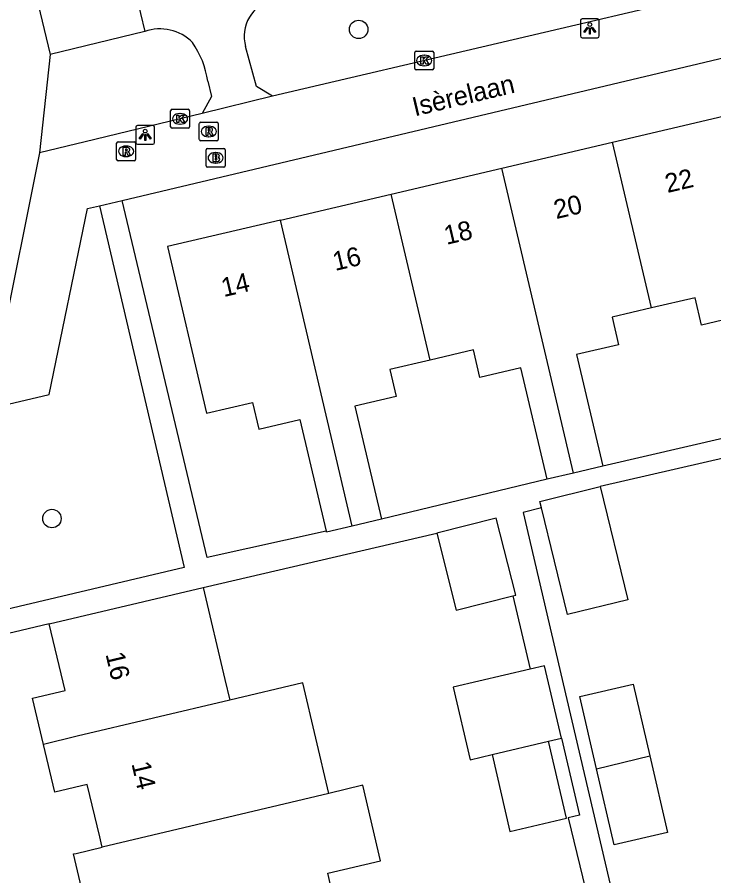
# Model space of a CAD drawing. Extents: x 158474 to 159560, y 388525 to 389605.
# Drawn here: x 159193.27 to 159230.1, y 388817.79 to 388863.2 of the extents above; entities that cross this region are included whole.
import ezdxf

# ---------------------------------------------------------------- set-up
doc = ezdxf.new("R2010")
doc.units = 0
for name, color, linetype in [('IMGEO_Boom', 7, 'Continuous'), ('IMGEO_Brandkraan', 7, 'Continuous'), ('IMGEO_Groenvoorziening', 7, 'Continuous'), ('IMGEO_Kolk', 7, 'Continuous'), ('IMGEO_Lichtpunt', 7, 'Continuous'), ('IMGEO_Openbare_ruimte_label', 7, 'Continuous'), ('IMGEO_Pand', 7, 'Continuous'), ('IMGEO_Pand_nummerreeks', 7, 'Continuous'), ('IMGEO_Parkeervlak_open', 7, 'Continuous'), ('IMGEO_Rioolput', 7, 'Continuous'), ('IMGEO_Voetpad_open', 7, 'Continuous')]:
    doc.layers.add(name, color=color, linetype=linetype)

msp = doc.modelspace()

# ---------------------------------------------------------------- linework, layer by layer
at = {"layer": 'IMGEO_Boom'}
for centre in [(159211.321, 388862.551), (159195.107, 388836.685)]:
    msp.add_circle(centre, 0.489, dxfattribs=at)
at = {"layer": 'IMGEO_Brandkraan'}
for p, q in [((159203.336, 388856.262), (159204.188, 388856.262)), ((159203.261, 388855.336), (159203.261, 388856.188)), ((159203.749, 388856.042), (159203.774, 388856.042)), ((159204.262, 388856.188), (159204.262, 388855.336)), ((159203.772, 388855.482), (159203.747, 388855.482)), ((159204.188, 388855.262), (159203.336, 388855.262))]:
    msp.add_line(p, q, dxfattribs=at)
for points in [[(159203.336, 388856.262), (159204.188, 388856.262)], [(159203.261, 388855.336), (159203.261, 388856.188)], [(159203.609, 388855.962), (159203.609, 388855.562), (159203.822, 388855.562)], [(159203.84, 388855.962), (159203.609, 388855.962)], [(159203.788, 388855.881), (159203.734, 388855.881), (159203.734, 388855.805)], [(159203.734, 388855.805), (159203.787, 388855.805)], [(159204.262, 388856.188), (159204.262, 388855.336)], [(159203.796, 388855.729), (159203.734, 388855.729), (159203.734, 388855.648)], [(159203.734, 388855.648), (159203.796, 388855.648)], [(159204.188, 388855.262), (159203.336, 388855.262)]]:
    msp.add_lwpolyline(points, dxfattribs=at)
for centre, radius, start, end in [((159203.338, 388856.186), 0.0765, 91.552, 178.448), ((159203.338, 388856.186), 0.0765, 91.552, 178.448), ((159204.186, 388856.186), 0.0765, 1.552, 88.448), ((159204.186, 388856.186), 0.0765, 1.552, 88.448), ((159203.789, 388855.843), 0.0379, 267.8285, 90.9355), ((159203.844, 388855.817), 0.145, 59.4692, 91.5367), ((159203.869, 388855.864), 0.0922, 285.5137, 58.1501), ((159203.874, 388855.672), 0.105, 301.3115, 78.989), ((159203.338, 388855.338), 0.0765, 181.552, 268.448), ((159203.338, 388855.338), 0.0765, 181.552, 268.448), ((159203.797, 388855.688), 0.0404, 269.8759, 90.5077), ((159203.828, 388855.813), 0.251, 268.6676, 293.5347), ((159204.186, 388855.338), 0.0765, 271.552, 358.448), ((159204.186, 388855.338), 0.0765, 271.552, 358.448)]:
    msp.add_arc(centre, radius, start, end, dxfattribs=at)
for centre, major_axis, ratio, start_param, end_param in [((159203.748, 388855.762), (-0.387, 0.002), 0.722429, 4.712389, 7.853982), ((159203.773, 388855.762), (-0.39, 0.002), 0.717154, 1.570796, 4.712389)]:
    msp.add_ellipse(centre, major_axis=major_axis, ratio=ratio, start_param=start_param, end_param=end_param, dxfattribs=at)
at = {"layer": 'IMGEO_Groenvoorziening'}
msp.add_lwpolyline([(159195.011, 388861.226), (159194.449, 388856.019)], dxfattribs=at)
at = {"layer": 'IMGEO_Kolk'}
for p, q in [((159214.29, 388860.481), (159214.29, 388861.333)), ((159214.365, 388861.407), (159215.217, 388861.407)), ((159215.291, 388861.333), (159215.291, 388860.481)), ((159214.778, 388861.187), (159214.803, 388861.187)), ((159215.217, 388860.407), (159214.365, 388860.407)), ((159214.801, 388860.627), (159214.776, 388860.627)), ((159201.381, 388857.399), (159201.381, 388858.251)), ((159201.456, 388858.325), (159202.308, 388858.325)), ((159201.869, 388858.105), (159201.894, 388858.105)), ((159202.382, 388858.251), (159202.382, 388857.399)), ((159202.308, 388857.325), (159201.456, 388857.325)), ((159201.892, 388857.545), (159201.867, 388857.545))]:
    msp.add_line(p, q, dxfattribs=at)
for points in [[(159214.29, 388860.481), (159214.29, 388861.333)], [(159214.365, 388861.407), (159215.217, 388861.407)], [(159215.291, 388861.333), (159215.291, 388860.481)], [(159214.611, 388861.107), (159214.734, 388861.107), (159214.734, 388860.956), (159214.864, 388861.107), (159215.028, 388861.107), (159214.882, 388860.956), (159215.035, 388860.707), (159214.883, 388860.707), (159214.798, 388860.871), (159214.734, 388860.804), (159214.734, 388860.707), (159214.611, 388860.707), (159214.611, 388861.107)], [(159215.217, 388860.407), (159214.365, 388860.407)], [(159201.381, 388857.399), (159201.381, 388858.251)], [(159201.456, 388858.325), (159202.308, 388858.325)], [(159201.702, 388858.025), (159201.825, 388858.025), (159201.825, 388857.874), (159201.955, 388858.025), (159202.119, 388858.025), (159201.973, 388857.874), (159202.126, 388857.625), (159201.974, 388857.625), (159201.889, 388857.789), (159201.825, 388857.722), (159201.825, 388857.625), (159201.702, 388857.625), (159201.702, 388858.025)], [(159202.382, 388858.251), (159202.382, 388857.399)], [(159202.308, 388857.325), (159201.456, 388857.325)]]:
    msp.add_lwpolyline(points, dxfattribs=at)
for centre, start, end in [((159214.367, 388861.331), 91.552, 178.448), ((159214.367, 388861.331), 91.552, 178.448), ((159215.215, 388861.331), 1.552, 88.448), ((159215.215, 388861.331), 1.552, 88.448), ((159214.367, 388860.483), 181.552, 268.448), ((159214.367, 388860.483), 181.552, 268.448), ((159215.215, 388860.483), 271.552, 358.448), ((159215.215, 388860.483), 271.552, 358.448), ((159201.458, 388858.249), 91.552, 178.448), ((159201.458, 388858.249), 91.552, 178.448), ((159202.306, 388858.249), 1.552, 88.448), ((159202.306, 388858.249), 1.552, 88.448), ((159201.458, 388857.401), 181.552, 268.448), ((159201.458, 388857.401), 181.552, 268.448), ((159202.306, 388857.401), 271.552, 358.448), ((159202.306, 388857.401), 271.552, 358.448)]:
    msp.add_arc(centre, 0.0765, start, end, dxfattribs=at)
for centre, major_axis, ratio, start_param, end_param in [((159214.777, 388860.907), (-0.387, 0.002), 0.722429, 4.712389, 7.853982), ((159214.802, 388860.907), (-0.39, 0.002), 0.717154, 1.570796, 4.712389), ((159201.868, 388857.825), (-0.387, 0.002), 0.722429, 4.712389, 7.853982), ((159201.893, 388857.825), (-0.39, 0.002), 0.717154, 1.570796, 4.712389)]:
    msp.add_ellipse(centre, major_axis=major_axis, ratio=ratio, start_param=start_param, end_param=end_param, dxfattribs=at)
at = {"layer": 'IMGEO_Lichtpunt'}
for p, q in [((159223.045, 388863.014), (159223.045, 388862.207)), ((159223.045, 388863.014), (159223.045, 388862.207)), ((159223.947, 388863.109), (159223.139, 388863.109)), ((159223.947, 388863.109), (159223.139, 388863.109)), ((159224.041, 388862.207), (159224.041, 388863.014)), ((159224.041, 388862.207), (159224.041, 388863.014)), ((159223.139, 388862.113), (159223.947, 388862.113)), ((159223.139, 388862.113), (159223.947, 388862.113)), ((159199.541, 388857.376), (159199.541, 388856.569)), ((159199.541, 388857.376), (159199.541, 388856.569)), ((159200.443, 388857.471), (159199.635, 388857.471)), ((159200.443, 388857.471), (159199.635, 388857.471)), ((159200.537, 388856.569), (159200.537, 388857.376)), ((159200.537, 388856.569), (159200.537, 388857.376)), ((159199.635, 388856.475), (159200.443, 388856.475)), ((159199.635, 388856.475), (159200.443, 388856.475))]:
    msp.add_line(p, q, dxfattribs=at)
for points in [[(159223.419, 388862.678), (159223.458, 388862.65), (159223.27, 388862.388), (159223.232, 388862.415), (159223.419, 388862.678)], [(159223.521, 388862.63), (159223.568, 388862.63), (159223.568, 388862.308), (159223.521, 388862.308), (159223.521, 388862.63)], [(159223.631, 388862.65), (159223.669, 388862.677), (159223.856, 388862.415), (159223.817, 388862.387), (159223.631, 388862.65)], [(159199.915, 388857.04), (159199.954, 388857.012), (159199.766, 388856.75), (159199.728, 388856.777), (159199.915, 388857.04)], [(159200.017, 388856.992), (159200.064, 388856.992), (159200.064, 388856.67), (159200.017, 388856.67), (159200.017, 388856.992)], [(159200.127, 388857.012), (159200.165, 388857.039), (159200.352, 388856.777), (159200.313, 388856.749), (159200.127, 388857.012)]]:
    msp.add_lwpolyline(points, dxfattribs=at)
for centre in [(159223.544, 388862.812), (159200.04, 388857.174)]:
    msp.add_circle(centre, 0.0994, dxfattribs=at)
for centre, start, end in [((159223.139, 388863.014), 90, 180), ((159223.139, 388863.014), 90, 180), ((159223.947, 388863.014), 0, 90), ((159223.947, 388863.014), 0, 90), ((159223.139, 388862.207), 180, 270), ((159223.139, 388862.207), 180, 270), ((159223.947, 388862.207), 270, 0), ((159223.947, 388862.207), 270, 360), ((159199.635, 388857.376), 90, 180), ((159199.635, 388857.376), 90, 180), ((159200.443, 388857.376), 0, 90), ((159200.443, 388857.376), 0, 90), ((159199.635, 388856.569), 180, 270), ((159199.635, 388856.569), 180, 270), ((159200.443, 388856.569), 270, 0), ((159200.443, 388856.569), 270, 360)]:
    msp.add_arc(centre, 0.0946, start, end, dxfattribs=at)
at = {"layer": 'IMGEO_Pand'}
for points in [[(159224.747, 388856.586), (159230.601, 388857.96)], [(159218.893, 388855.212), (159224.747, 388856.586)], [(159226.804, 388847.824), (159224.747, 388856.586)], [(159213.039, 388853.838), (159218.893, 388855.212)], [(159222.678, 388839.086), (159218.893, 388855.212)], [(159207.185, 388852.465), (159213.039, 388853.838)], [(159215.098, 388845.065), (159213.039, 388853.838)], [(159207.185, 388852.465), (159201.213, 388851.063), (159203.279, 388842.257), (159205.716, 388842.829), (159206.048, 388841.413), (159208.218, 388841.923), (159209.604, 388836.017)], [(159210.982, 388836.288), (159207.185, 388852.465)], [(159232.989, 388841.48), (159231.595, 388847.421), (159229.446, 388846.917), (159229.106, 388848.364), (159226.804, 388847.824)], [(159226.804, 388847.824), (159224.718, 388847.334), (159225.061, 388845.873), (159222.846, 388845.353), (159224.231, 388839.451)], [(159221.285, 388838.759), (159219.901, 388844.653), (159217.733, 388844.144), (159217.391, 388845.603), (159215.098, 388845.065)], [(159215.098, 388845.065), (159212.973, 388844.566), (159213.309, 388843.135), (159211.122, 388842.622), (159212.524, 388836.65)], [(159224.231, 388839.451), (159222.678, 388839.086)], [(159222.678, 388839.086), (159221.285, 388838.759)], [(159220.986, 388837.247), (159220.901, 388837.594), (159224.091, 388838.376)], [(159224.091, 388838.376), (159225.558, 388832.389), (159222.369, 388831.607), (159220.986, 388837.247)], [(159219.481, 388832.606), (159219.626, 388832.642), (159218.602, 388836.709), (159215.453, 388835.916)], [(159210.982, 388836.288), (159209.616, 388835.967), (159209.604, 388836.017)], [(159212.524, 388836.65), (159210.982, 388836.288)], [(159215.453, 388835.916), (159216.477, 388831.849), (159219.481, 388832.606)], [(159194.967, 388831.112), (159203.103, 388833.038)], [(159203.103, 388833.038), (159204.255, 388828.173), (159204.514, 388827.079)], [(159194.658, 388824.74), (159194.08, 388827.179), (159195.802, 388827.586), (159194.967, 388831.112)], [(159220.388, 388828.723), (159216.322, 388827.773), (159217.221, 388823.927), (159218.374, 388824.201)], [(159222.041, 388825.071), (159221.146, 388828.9), (159220.388, 388828.723)], [(159209.752, 388822.154), (159208.37, 388827.991), (159204.514, 388827.079)], [(159223.902, 388823.451), (159223.021, 388827.273), (159225.842, 388827.923), (159226.716, 388824.132)], [(159204.514, 388827.079), (159196.45, 388825.17), (159194.658, 388824.74)], [(159218.374, 388824.201), (159221.36, 388824.909)], [(159218.374, 388824.201), (159219.319, 388820.142), (159222.31, 388820.841), (159221.36, 388824.909)], [(159221.36, 388824.909), (159222.041, 388825.071)], [(159197.762, 388819.308), (159197.709, 388819.531), (159197.633, 388819.854), (159196.977, 388822.625), (159195.255, 388822.217), (159194.658, 388824.74)], [(159226.716, 388824.132), (159227.651, 388820.075), (159224.83, 388819.425), (159223.902, 388823.451)], [(159223.902, 388823.451), (159226.716, 388824.132)], [(159209.752, 388822.154), (159197.762, 388819.308)], [(159205.82, 388815.06), (159210.125, 388816.086), (159209.69, 388817.924), (159212.485, 388818.588), (159211.538, 388822.578), (159209.752, 388822.154)], [(159195.904, 388812.695), (159195.314, 388815.183), (159197.036, 388815.59), (159196.241, 388818.947), (159196.38, 388818.98), (159197.762, 388819.308)]]:
    msp.add_lwpolyline(points, dxfattribs=at)
at = {"layer": 'IMGEO_Parkeervlak_open'}
for points in [[(159195.958, 388866.52), (159193.869, 388866.012), (159195.011, 388861.226)], [(159200.014, 388862.443), (159195.011, 388861.226)]]:
    msp.add_lwpolyline(points, dxfattribs=at)
at = {"layer": 'IMGEO_Rioolput'}
for p, q in [((159202.9, 388856.727), (159202.9, 388857.579)), ((159202.975, 388857.653), (159203.827, 388857.653)), ((159203.901, 388857.579), (159203.901, 388856.727)), ((159203.388, 388857.433), (159203.413, 388857.433)), ((159203.411, 388856.873), (159203.386, 388856.873)), ((159198.527, 388855.679), (159198.527, 388856.531)), ((159198.602, 388856.605), (159199.454, 388856.605)), ((159199.015, 388856.385), (159199.04, 388856.385)), ((159199.528, 388856.531), (159199.528, 388855.679)), ((159203.827, 388856.653), (159202.975, 388856.653)), ((159199.038, 388855.825), (159199.013, 388855.825)), ((159199.454, 388855.605), (159198.602, 388855.605))]:
    msp.add_line(p, q, dxfattribs=at)
for points in [[(159202.9, 388856.727), (159202.9, 388857.579)], [(159202.975, 388857.653), (159203.827, 388857.653)], [(159203.901, 388857.579), (159203.901, 388856.727)], [(159203.489, 388857.351), (159203.237, 388857.353), (159203.237, 388856.953)], [(159203.237, 388856.953), (159203.361, 388856.953), (159203.361, 388857.115), (159203.372, 388857.115)], [(159203.415, 388857.272), (159203.361, 388857.272), (159203.361, 388857.191)], [(159203.361, 388857.191), (159203.413, 388857.191)], [(159203.419, 388857.086), (159203.49, 388856.953), (159203.63, 388856.953), (159203.565, 388857.079)], [(159198.527, 388855.679), (159198.527, 388856.531)], [(159198.602, 388856.605), (159199.454, 388856.605)], [(159199.116, 388856.303), (159198.864, 388856.305), (159198.864, 388855.905)], [(159199.042, 388856.224), (159198.988, 388856.224), (159198.988, 388856.143)], [(159199.528, 388856.531), (159199.528, 388855.679)], [(159203.827, 388856.653), (159202.975, 388856.653)], [(159198.864, 388855.905), (159198.988, 388855.905), (159198.988, 388856.067), (159198.999, 388856.067)], [(159198.988, 388856.143), (159199.04, 388856.143)], [(159199.046, 388856.038), (159199.117, 388855.905), (159199.257, 388855.905), (159199.192, 388856.031)], [(159199.454, 388855.605), (159198.602, 388855.605)]]:
    msp.add_lwpolyline(points, dxfattribs=at)
for centre, radius, start, end in [((159202.977, 388857.577), 0.0765, 91.552, 178.448), ((159202.977, 388857.577), 0.0765, 91.552, 178.448), ((159203.825, 388857.577), 0.0765, 1.552, 88.448), ((159203.825, 388857.577), 0.0765, 1.552, 88.448), ((159203.371, 388857.062), 0.0533, 26.0293, 88.6989), ((159203.397, 388857.38), 0.19, 274.7715, 282.9687), ((159203.421, 388857.176), 0.0964, 77.0061, 93.1865), ((159203.435, 388857.233), 0.0378, 276.6634, 79.6772), ((159203.488, 388857.241), 0.109, 350.3612, 89.416), ((159203.486, 388857.241), 0.112, 277.5842, 350.9817), ((159203.47, 388857.026), 0.108, 29.5134, 73.7905), ((159202.977, 388856.729), 0.0765, 181.552, 268.448), ((159202.977, 388856.729), 0.0765, 181.552, 268.448), ((159203.825, 388856.729), 0.0765, 271.552, 358.448), ((159203.825, 388856.729), 0.0765, 271.552, 358.448), ((159198.604, 388856.529), 0.0765, 91.552, 178.448), ((159198.604, 388856.529), 0.0765, 91.552, 178.448), ((159199.048, 388856.128), 0.0964, 77.0061, 93.1865), ((159199.062, 388856.185), 0.0378, 276.6634, 79.6772), ((159199.115, 388856.193), 0.109, 350.3612, 89.416), ((159199.452, 388856.529), 0.0765, 1.552, 88.448), ((159199.452, 388856.529), 0.0765, 1.552, 88.448), ((159198.998, 388856.014), 0.0533, 26.0293, 88.6989), ((159199.024, 388856.332), 0.19, 274.7715, 282.9687), ((159199.113, 388856.193), 0.112, 277.5842, 350.9817), ((159199.097, 388855.978), 0.108, 29.5134, 73.7905), ((159198.604, 388855.681), 0.0765, 181.552, 268.448), ((159198.604, 388855.681), 0.0765, 181.552, 268.448), ((159199.452, 388855.681), 0.0765, 271.552, 358.448), ((159199.452, 388855.681), 0.0765, 271.552, 358.448)]:
    msp.add_arc(centre, radius, start, end, dxfattribs=at)
for centre, major_axis, ratio, start_param, end_param in [((159203.387, 388857.153), (-0.387, 0.002), 0.722429, 4.712389, 7.853982), ((159203.412, 388857.153), (-0.39, 0.002), 0.717154, 1.570796, 4.712389), ((159199.014, 388856.105), (-0.387, 0.002), 0.722429, 4.712389, 7.853982), ((159199.039, 388856.105), (-0.39, 0.002), 0.717154, 1.570796, 4.712389)]:
    msp.add_ellipse(centre, major_axis=major_axis, ratio=ratio, start_param=start_param, end_param=end_param, dxfattribs=at)
at = {"layer": 'IMGEO_Voetpad_open'}
for points in [[(159247.274, 388868.53), (159242.463, 388867.4), (159206.766, 388859.019)], [(159198.873, 388867.224), (159200.014, 388862.443)], [(159198.829, 388853.512), (159243.288, 388864.061), (159243.653, 388862.478)], [(159206.766, 388859.019), (159205.914, 388859.535), (159205.345, 388861.651)], [(159203.345, 388859.812), (159203.538, 388859.003), (159203.052, 388858.111)], [(159206.766, 388859.019), (159203.052, 388858.111)], [(159203.052, 388858.111), (159196.871, 388856.608), (159194.449, 388856.019)], [(159194.449, 388856.019), (159192.389, 388845.729), (159191.192, 388845.447)], [(159197.624, 388853.226), (159198.829, 388853.512)], [(159209.604, 388836.017), (159203.309, 388834.632), (159198.829, 388853.512)], [(159189.489, 388841.954), (159194.969, 388843.25), (159196.98, 388853.073), (159197.624, 388853.226)], [(159197.624, 388853.226), (159202.105, 388834.103), (159190.45, 388831.344)], [(159247.923, 388843.835), (159246.951, 388843.625), (159224.091, 388838.376)], [(159232.989, 388841.48), (159224.231, 388839.451)], [(159221.285, 388838.759), (159212.524, 388836.65)], [(159220.986, 388837.247), (159220.015, 388837.009), (159222.338, 388827.116), (159227.763, 388803.932), (159233.401, 388780.696), (159235.905, 388770.672)], [(159203.103, 388833.038), (159215.453, 388835.916)], [(159219.481, 388832.606), (159220.388, 388828.723)], [(159194.967, 388831.112), (159187.69, 388829.389)], [(159222.041, 388825.071), (159222.992, 388821), (159222.404, 388820.863), (159223.311, 388817.085)]]:
    msp.add_lwpolyline(points, dxfattribs=at)
for centre, radius, start, end in [((159207.206, 388862.196), 1.939, 101.4092, 196.34), ((159200.815, 388860.177), 2.403, 44.3062, 109.4789), ((159198.685, 388859.148), 4.707, 8.1114, 35.1236)]:
    msp.add_arc(centre, radius, start, end, dxfattribs=at)

# ---------------------------------------------------------------- texts
at = {"layer": 'IMGEO_Openbare_ruimte_label'}
msp.add_text('Isèrelaan', height=1, rotation=13.3553, dxfattribs=at).set_placement((159214.293, 388857.951))
at = {"layer": 'IMGEO_Pand_nummerreeks'}
for s, rotation, p in [('22', 13.2074, (159227.649, 388853.898)), ('20', 13.2074, (159221.767, 388852.518)), ('18', 13.2074, (159215.968, 388851.157)), ('16', 13.2074, (159210.078, 388849.774)), ('14', 13.2067, (159204.19, 388848.393)), ('16', 283.3205, (159197.935, 388829.513)), ('14', 283.3211, (159199.306, 388823.722))]:
    msp.add_text(s, height=1, rotation=rotation, dxfattribs=at).set_placement(p)

doc.saveas('drawing.dxf')
